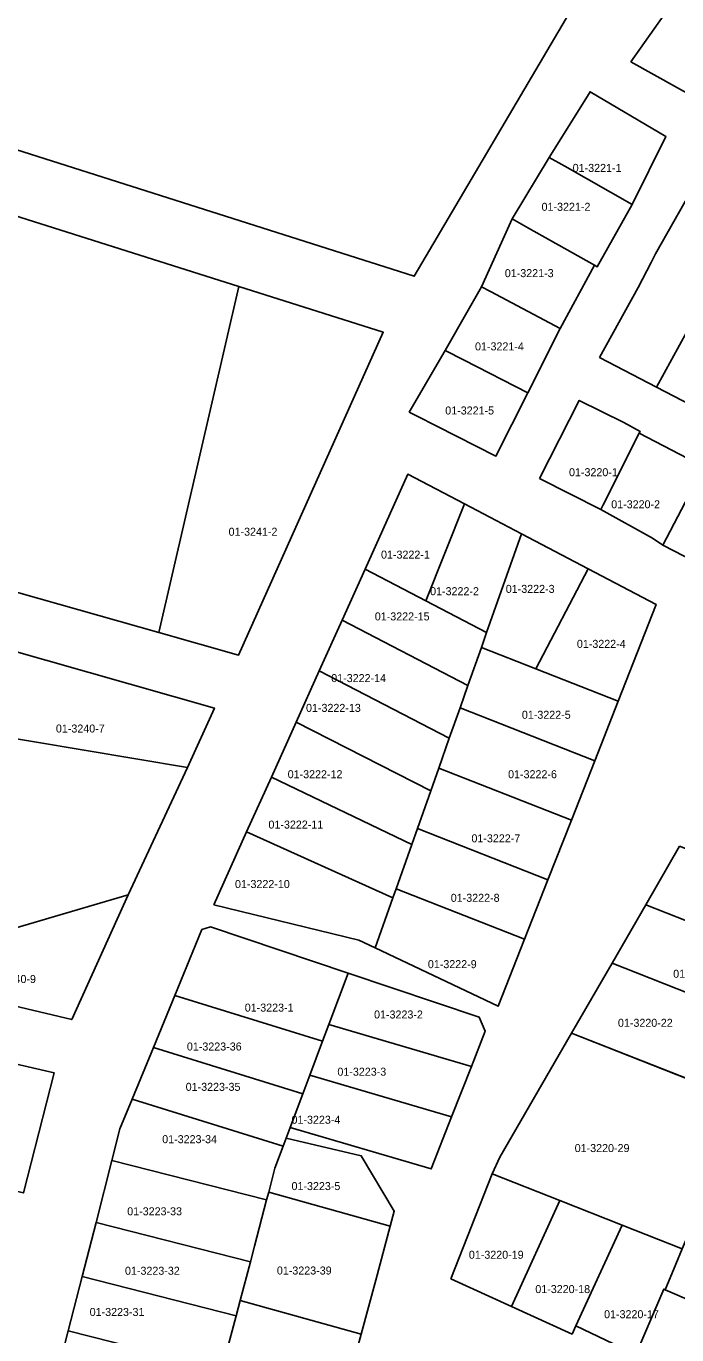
# Model space of a CAD drawing. Extents: x 419396 to 421519, y 4453567 to 4456767.
# Drawn here: x 420782.6 to 420863.8, y 4454140.5 to 4454304 of the extents above; entities that cross this region are included whole.
import ezdxf

# ---------------------------------------------------------------- set-up
doc = ezdxf.new("R2010")
doc.units = 0
doc.layers.add('0_KADASTRO', color=7, linetype='Continuous')

msp = doc.modelspace()

# ---------------------------------------------------------------- linework, layer by layer
at = {"layer": '0_KADASTRO'}
msp.add_line((420850.67, 4454178.22), (420872.52, 4454169.61), dxfattribs=at)
for points in [[(420760.42, 4454295.25), (420766.53, 4454352.09), (420860.16, 4454327.91), (420861.03, 4454322.83), (420850.45, 4454305.8), (420831.03, 4454272.79)], [(420858.1, 4454299.58), (420868.04, 4454313.69), (420886.72, 4454300.53), (420878.49, 4454288.23)], [(420847.87, 4454287.64), (420852.99, 4454295.84), (420862.47, 4454290.25), (420858.26, 4454281.77), (420849.83, 4454286.53)], [(420754.13, 4454241.02), (420759.48, 4454287.21), (420809.11, 4454271.5), (420799.12, 4454228.26)], [(420843.25, 4454279.96), (420847.87, 4454287.64), (420849.83, 4454286.53), (420858.26, 4454281.77), (420853.89, 4454273.97), (420853.54, 4454274.17), (420845.29, 4454278.81), (420844.99, 4454278.98)], [(420854.16, 4454262.62), (420859.01, 4454271.4), (420860.62, 4454274.53), (420861.17, 4454275.6), (420867.68, 4454287.11), (420879.43, 4454280.66), (420878, 4454278.14), (420872.51, 4454268.43), (420867.79, 4454270.85), (420866.06, 4454267.67), (420861.3, 4454258.93)], [(420839.41, 4454271.48), (420843.25, 4454279.96), (420844.99, 4454278.98), (420845.29, 4454278.81), (420853.54, 4454274.17), (420849.26, 4454266.28), (420840.54, 4454270.88)], [(420799.12, 4454228.26), (420809.11, 4454271.5), (420827.16, 4454265.79), (420809.07, 4454225.43)], [(420834.9, 4454263.53), (420837.75, 4454268.55), (420839.41, 4454271.48), (420840.54, 4454270.88), (420849.26, 4454266.28), (420845.23, 4454258.23), (420837.25, 4454262.32)], [(420861.3, 4454258.93), (420866.06, 4454267.67), (420867.79, 4454270.85), (420872.51, 4454268.43), (420875.3, 4454266.85), (420873.89, 4454264.28), (420873.69, 4454263.9), (420868.84, 4454255.03)], [(420830.38, 4454255.83), (420834.9, 4454263.53), (420837.25, 4454262.32), (420845.23, 4454258.23), (420841.23, 4454250.32), (420831.39, 4454255.32)], [(420846.68, 4454247.53), (420851.63, 4454257.27), (420857.21, 4454254.51), (420859.23, 4454253.4), (420859.11, 4454253.2), (420854.62, 4454244.23), (420854.33, 4454243.64)], [(420854.33, 4454243.64), (420854.62, 4454244.23), (420859.11, 4454253.2), (420867.18, 4454248.98), (420862.09, 4454239.21), (420860.77, 4454240.05)], [(420862.09, 4454239.21), (420867.18, 4454248.98), (420875.07, 4454244.7), (420870.08, 4454235.06)], [(420824.88, 4454236.21), (420830.22, 4454248.05), (420837.29, 4454244.34), (420832.47, 4454232.24)], [(420832.47, 4454232.24), (420837.29, 4454244.34), (420844.42, 4454240.6), (420840.06, 4454228.26)], [(420839.41, 4454226.42), (420840.06, 4454228.26), (420844.42, 4454240.6), (420852.77, 4454236.22), (420846.22, 4454223.74)], [(420822.02, 4454229.84), (420824.88, 4454236.21), (420832.47, 4454232.24), (420840.06, 4454228.26), (420839.41, 4454226.42), (420837.73, 4454221.67)], [(420846.22, 4454223.74), (420852.77, 4454236.22), (420861.26, 4454231.77), (420856.5, 4454219.69)], [(420819.15, 4454223.47), (420822.02, 4454229.84), (420837.73, 4454221.67), (420836.75, 4454218.88), (420835.41, 4454215.08)], [(420776.86, 4454215.76), (420779.9, 4454226.28), (420806.07, 4454218.83), (420802.71, 4454211.43)], [(420836.75, 4454218.88), (420837.73, 4454221.67), (420839.41, 4454226.42), (420846.22, 4454223.74), (420856.5, 4454219.69), (420853.57, 4454212.25)], [(420715.45, 4454197.19), (420721.15, 4454225.1), (420729.75, 4454223.66), (420738.72, 4454222.16), (420747.6, 4454220.62), (420757.23, 4454219.06), (420766.93, 4454217.43), (420776.86, 4454215.76), (420802.71, 4454211.43), (420795.31, 4454195.49), (420775.01, 4454189.55), (420762.78, 4454185.96)], [(420816.28, 4454217.08), (420819.15, 4454223.47), (420835.41, 4454215.08), (420834.08, 4454211.34), (420833.08, 4454208.48)], [(420834.08, 4454211.34), (420835.41, 4454215.08), (420836.75, 4454218.88), (420853.57, 4454212.25), (420850.65, 4454204.82)], [(420813.19, 4454210.22), (420816.28, 4454217.08), (420833.08, 4454208.48), (420831.43, 4454203.81), (420830.72, 4454201.8)], [(420831.43, 4454203.81), (420833.08, 4454208.48), (420834.08, 4454211.34), (420850.65, 4454204.82), (420847.71, 4454197.39)], [(420810.09, 4454203.36), (420813.19, 4454210.22), (420830.72, 4454201.8), (420828.77, 4454196.26), (420828.37, 4454195.13)], [(420805.99, 4454194.25), (420810.09, 4454203.36), (420828.37, 4454195.13), (420826.15, 4454188.88), (420824.11, 4454189.85)], [(420828.77, 4454196.26), (420830.72, 4454201.8), (420831.43, 4454203.81), (420847.71, 4454197.39), (420844.78, 4454189.96)], [(420864.16, 4454201.57), (420859.95, 4454194.27), (420880.28, 4454186.26), (420881.54, 4454189.07), (420883.64, 4454193.88)], [(420773.65, 4454183.37), (420775.01, 4454189.55), (420795.31, 4454195.49), (420788.25, 4454179.91)], [(420826.15, 4454188.88), (420828.37, 4454195.13), (420828.77, 4454196.26), (420844.78, 4454189.96), (420841.49, 4454181.59)], [(420859.95, 4454194.27), (420855.73, 4454186.98), (420876.74, 4454178.69), (420876.89, 4454179.06), (420877.02, 4454178.96), (420877.88, 4454180.89), (420880.28, 4454186.26)], [(420801.12, 4454182.91), (420804.51, 4454191.16), (420805.6, 4454191.5), (420822.76, 4454185.73), (420820.35, 4454179.31), (420819.56, 4454177.21)], [(420820.35, 4454179.31), (420822.76, 4454185.73), (420839.15, 4454180.22), (420839.9, 4454178.47), (420838.16, 4454174.06)], [(420798.45, 4454176.44), (420801.12, 4454182.91), (420819.56, 4454177.21), (420817.98, 4454172.98), (420817.12, 4454170.65)], [(420817.98, 4454172.98), (420819.56, 4454177.21), (420820.35, 4454179.31), (420838.16, 4454174.06), (420835.7, 4454167.78)], [(420840.75, 4454160.63), (420841.71, 4454162.74), (420850.67, 4454178.22), (420872.52, 4454169.61), (420870.08, 4454164.61), (420868.37, 4454160.5), (420866.24, 4454155.39), (420865.46, 4454153.52), (420864.51, 4454151.27), (420856.98, 4454154.24), (420849.22, 4454157.3)], [(420769.87, 4454161.11), (420773.39, 4454176.18), (420786.06, 4454173.26), (420782.21, 4454158.25)], [(420795.79, 4454169.96), (420798.45, 4454176.44), (420817.12, 4454170.65), (420815.53, 4454166.43), (420814.66, 4454164.09)], [(420815.53, 4454166.43), (420817.12, 4454170.65), (420817.98, 4454172.98), (420835.7, 4454167.78), (420833.14, 4454161.26)], [(420793.26, 4454162.32), (420794.26, 4454166.27), (420795.79, 4454169.96), (420814.66, 4454164.09), (420813.63, 4454161.34), (420812.85, 4454158.36), (420812.59, 4454157.4)], [(420812.85, 4454158.36), (420813.63, 4454161.34), (420814.66, 4454164.09), (420815.04, 4454165.1), (420824.4, 4454162.9), (420828.53, 4454155.97), (420828.03, 4454154.09)], [(420791.28, 4454154.58), (420793.26, 4454162.32), (420812.59, 4454157.4), (420811.07, 4454151.59), (420810.56, 4454149.66)], [(420835.59, 4454147.54), (420840.75, 4454160.63), (420849.22, 4454157.3), (420843.18, 4454144.07)], [(420809.29, 4454144.83), (420810.56, 4454149.66), (420811.07, 4454151.59), (420812.59, 4454157.4), (420812.85, 4454158.36), (420828.03, 4454154.09), (420826.22, 4454147.36), (420824.39, 4454140.6)], [(420843.18, 4454144.07), (420849.22, 4454157.3), (420856.98, 4454154.24), (420851.23, 4454141.66), (420850.75, 4454140.61)], [(420789.55, 4454147.8), (420791.28, 4454154.58), (420810.56, 4454149.66), (420809.29, 4454144.83), (420808.78, 4454142.9)], [(420851.23, 4454141.66), (420856.98, 4454154.24), (420864.51, 4454151.27), (420863.72, 4454149.37), (420862.38, 4454146.15), (420862.2, 4454146.23), (420858.72, 4454138.06)], [(420862.38, 4454146.15), (420863.72, 4454149.37), (420864.51, 4454151.27), (420865.46, 4454153.52), (420866.24, 4454155.39), (420867.8, 4454154.72), (420877.12, 4454150.67), (420873.1, 4454141.53)], [(420787.82, 4454141.02), (420789.55, 4454147.8), (420808.78, 4454142.9), (420807.51, 4454138.06), (420807, 4454136.13)], [(420858.33, 4454137.14), (420858.72, 4454138.06), (420862.2, 4454146.23), (420862.38, 4454146.15), (420873.1, 4454141.53), (420869.08, 4454132.42)], [(420807.51, 4454138.06), (420808.78, 4454142.9), (420809.29, 4454144.83), (420824.39, 4454140.6), (420822.58, 4454133.88)], [(420786.1, 4454134.25), (420787.82, 4454141.02), (420807, 4454136.13), (420805.73, 4454131.29), (420805.22, 4454129.36)]]:
    msp.add_lwpolyline(points, close=True, dxfattribs=at)
msp.add_lwpolyline([(420876.74, 4454178.69), (420855.73, 4454186.98), (420850.67, 4454178.22)], dxfattribs=at)

# ---------------------------------------------------------------- texts
for s, p in [('01-3221-1', (420850.82, 4454285.83)), ('01-3221-2', (420846.93, 4454280.97)), ('01-3221-3', (420842.34, 4454272.68)), ('01-3221-4', (420838.62, 4454263.53)), ('01-3221-5', (420834.9, 4454255.52)), ('01-3220-1', (420850.36, 4454247.81)), ('01-3220-2', (420855.63, 4454243.8)), ('01-3241-2', (420807.84, 4454240.37)), ('01-3222-1', (420826.88, 4454237.51)), ('01-3222-3', (420842.46, 4454233.23)), ('01-3222-2', (420833.01, 4454232.94)), ('01-3222-15', (420826.1, 4454229.79)), ('01-3222-4', (420851.34, 4454226.36)), ('01-3222-14', (420820.66, 4454222.08)), ('01-3222-13', (420817.51, 4454218.36)), ('01-3222-5', (420844.47, 4454217.5)), ('01-3240-7', (420786.27, 4454215.78)), ('01-3222-12', (420815.22, 4454210.07)), ('01-3222-6', (420842.75, 4454210.07)), ('01-3222-11', (420812.82, 4454203.78)), ('01-3222-7', (420838.17, 4454202.06)), ('01-3222-10', (420808.64, 4454196.35)), ('01-3222-8', (420835.59, 4454194.63)), ('01-3222-9', (420832.73, 4454186.34)), ('01-3240-9', (420777.68, 4454184.48)), ('01-3220-23', (420863.37, 4454185.14)), ('01-3223-1', (420809.86, 4454180.91)), ('01-3223-2', (420826.01, 4454180.05)), ('01-3220-22', (420856.47, 4454179.01)), ('01-3223-36', (420802.63, 4454176.05)), ('01-3223-3', (420821.43, 4454172.9)), ('01-3223-35', (420802.48, 4454171.01)), ('01-3223-4', (420815.7, 4454166.9)), ('01-3223-34', (420799.55, 4454164.47)), ('01-3220-29', (420851.07, 4454163.36)), ('01-3223-5', (420815.7, 4454158.61)), ('01-3223-33', (420795.18, 4454155.46)), ('01-3220-19', (420837.85, 4454150.03)), ('01-3223-32', (420794.9, 4454148.03)), ('01-3223-39', (420813.87, 4454148.06)), ('01-3220-18', (420846.15, 4454145.74)), ('01-3223-31', (420790.49, 4454142.88)), ('01-3220-17', (420854.74, 4454142.6))]:
    msp.add_text(s, height=1, dxfattribs=at).set_placement(p)

doc.saveas('drawing.dxf')
